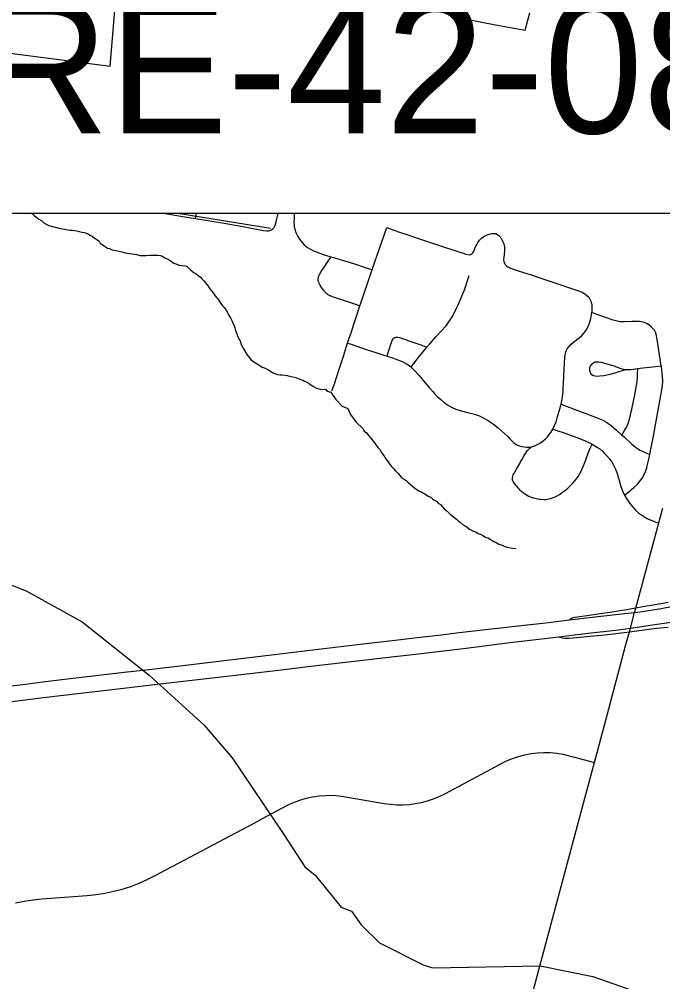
# Model space of a CAD drawing. Extents: x -1.4 to 35.4, y 0 to 22.
# Drawn here: x 13.096 to 13.773, y 17.502 to 18.515 of the extents above; entities that cross this region are included whole.
import ezdxf

# ---------------------------------------------------------------- set-up
doc = ezdxf.new("R2010")
doc.units = 0
for name, color, linetype in [('GM_X_City_Street', 7, 'Continuous'), ('GM_X_County_Road', 7, 'Continuous'), ('GM_X_County_Text', 7, 'Continuous'), ('GM_X_Interchange_Ramps', 7, 'Continuous'), ('GM_X_Minor_River', 7, 'Continuous'), ('GM_X_Rail_Line', 7, 'Continuous'), ('GM_X_US_Route', 7, 'Continuous'), ('SH_Data', 7, 'Continuous')]:
    doc.layers.add(name, color=color, linetype=linetype)

msp = doc.modelspace()

# ---------------------------------------------------------------- linework, layer by layer
at = {"layer": 'GM_X_City_Street'}
for points in [[(13.2473, 18.3109), (13.2678, 18.3076), (13.2813, 18.3053), (13.3115, 18.3004), (13.3349, 18.2962), (13.3528, 18.2927), (13.3562, 18.2923), (13.3582, 18.2923), (13.3595, 18.2926), (13.3612, 18.2933), (13.3627, 18.2943), (13.3641, 18.2958), (13.365, 18.2979), (13.3658, 18.3005), (13.3681, 18.3109)], [(13.2813, 18.3053), (13.2816, 18.3066), (13.2823, 18.3109)], [(13.3855, 18.3109), (13.3852, 18.3088), (13.3849, 18.3051), (13.3847, 18.3015), (13.3849, 18.2987), (13.3852, 18.2964), (13.386, 18.2931), (13.3864, 18.2915), (13.3874, 18.2892), (13.3888, 18.2864), (13.3906, 18.2835), (13.3919, 18.2817), (13.3933, 18.2802), (13.3956, 18.2777), (13.3974, 18.2763), (13.3991, 18.2749), (13.4028, 18.2726), (13.4053, 18.2713), (13.4083, 18.2701), (13.4155, 18.2675), (13.4236, 18.2651)], [(13.4671, 18.2515), (13.4699, 18.2598), (13.4747, 18.2739), (13.4824, 18.2957)], [(13.4824, 18.2957), (13.4898, 18.2931), (13.4957, 18.2911), (13.5037, 18.2884), (13.5139, 18.2849), (13.5326, 18.2787), (13.5433, 18.2752), (13.5519, 18.2724), (13.5594, 18.2699), (13.5631, 18.2687), (13.5656, 18.2678), (13.5679, 18.2673), (13.5695, 18.2672), (13.5705, 18.2673), (13.5713, 18.2677), (13.5721, 18.2683), (13.5727, 18.2689), (13.5736, 18.2704), (13.5748, 18.2728), (13.5758, 18.2754), (13.5768, 18.2773), (13.5782, 18.28), (13.58, 18.2824), (13.581, 18.2837), (13.5822, 18.2848), (13.5845, 18.2864), (13.5859, 18.2871), (13.5874, 18.2878), (13.5891, 18.2886), (13.5904, 18.289), (13.5915, 18.2892), (13.5929, 18.2895), (13.5941, 18.2896), (13.5973, 18.2897)], [(13.5973, 18.2897), (13.5991, 18.2886), (13.6004, 18.2875), (13.6014, 18.2866), (13.6021, 18.2855), (13.6029, 18.2845), (13.604, 18.2825), (13.6047, 18.2809), (13.6056, 18.2786), (13.6062, 18.2756), (13.6065, 18.2737), (13.6065, 18.2725), (13.6064, 18.271), (13.6055, 18.2642), (13.6054, 18.2622), (13.6057, 18.2602), (13.6064, 18.2582), (13.6071, 18.257), (13.608, 18.2559), (13.6087, 18.2553), (13.6097, 18.2545), (13.6111, 18.2537), (13.6136, 18.2527), (13.6208, 18.2504), (13.6343, 18.246), (13.6478, 18.2414), (13.6655, 18.2355), (13.6714, 18.2335), (13.6791, 18.231), (13.6831, 18.2296), (13.6881, 18.2277), (13.6908, 18.2262), (13.6927, 18.2248), (13.6948, 18.2228), (13.6954, 18.222)], [(13.4236, 18.2651), (13.4196, 18.2592), (13.4182, 18.2572), (13.4155, 18.2531), (13.4139, 18.2505), (13.4116, 18.2468), (13.411, 18.2456), (13.4105, 18.2444), (13.4102, 18.2434), (13.41, 18.2423), (13.41, 18.2412), (13.4101, 18.2403), (13.4103, 18.2393), (13.4106, 18.2385), (13.4111, 18.2371), (13.4122, 18.235), (13.4138, 18.2325), (13.415, 18.2309), (13.4163, 18.2292), (13.4183, 18.2272), (13.4193, 18.2263), (13.4203, 18.2255), (13.4218, 18.2247), (13.4234, 18.224), (13.4272, 18.2226), (13.4368, 18.2194), (13.4452, 18.2165), (13.4517, 18.2143), (13.4542, 18.2134)], [(13.4236, 18.2651), (13.428, 18.2638), (13.4357, 18.2616), (13.4417, 18.2597), (13.4497, 18.2572), (13.4577, 18.2546), (13.463, 18.2528), (13.4671, 18.2515)], [(13.4542, 18.2134), (13.4552, 18.2161), (13.4588, 18.2267), (13.4629, 18.239), (13.4671, 18.2515)], [(13.5247, 18.17), (13.5277, 18.1735), (13.5341, 18.1808), (13.5403, 18.1874), (13.544, 18.1913), (13.5452, 18.1927), (13.5464, 18.1943), (13.5492, 18.1986), (13.5515, 18.2022), (13.5532, 18.2053), (13.5544, 18.2078), (13.5556, 18.2103), (13.5576, 18.2146), (13.5608, 18.2218), (13.5623, 18.2253), (13.5641, 18.2303), (13.5656, 18.2346), (13.5673, 18.2399), (13.5691, 18.2453)], [(13.6983, 18.2063), (13.6985, 18.2076), (13.6986, 18.2098), (13.6986, 18.2121), (13.6984, 18.2145), (13.6979, 18.2164), (13.6975, 18.2178), (13.6965, 18.22), (13.6954, 18.222)], [(13.4412, 18.1742), (13.4425, 18.1784), (13.4452, 18.1861), (13.4478, 18.1941), (13.4505, 18.2024), (13.4542, 18.2134)], [(13.6659, 18.1099), (13.6667, 18.1133), (13.6675, 18.1177), (13.668, 18.1229), (13.6682, 18.1267), (13.6685, 18.1322), (13.6688, 18.1398), (13.6693, 18.1528), (13.6699, 18.1596), (13.6702, 18.1615), (13.6705, 18.1634), (13.6713, 18.1659), (13.6724, 18.1683), (13.6739, 18.1704), (13.6761, 18.1728), (13.679, 18.1752), (13.6848, 18.1796), (13.6876, 18.1821), (13.6901, 18.1848), (13.6923, 18.1879), (13.6939, 18.1909), (13.6956, 18.1952), (13.697, 18.2001), (13.6979, 18.2044), (13.6983, 18.2063)], [(13.7713, 18.1501), (13.767, 18.178), (13.7659, 18.1834), (13.7651, 18.1857), (13.764, 18.1877), (13.7625, 18.1895), (13.7604, 18.1917), (13.7582, 18.1934), (13.7566, 18.1944), (13.755, 18.1952), (13.7533, 18.1958), (13.7504, 18.1965), (13.7482, 18.1968), (13.7462, 18.1969), (13.7407, 18.1968), (13.7325, 18.1964), (13.7302, 18.1965), (13.728, 18.1967), (13.7262, 18.1969), (13.7237, 18.1975), (13.7208, 18.1984), (13.7147, 18.2004), (13.7035, 18.2044), (13.6983, 18.2063)], [(13.4829, 18.1603), (13.4841, 18.1643), (13.4854, 18.1684), (13.4865, 18.172), (13.4884, 18.1776), (13.489, 18.1786), (13.4898, 18.1795), (13.4909, 18.18), (13.4921, 18.1803), (13.4939, 18.1803), (13.4957, 18.18), (13.4991, 18.1789), (13.5002, 18.1785), (13.5025, 18.1778), (13.5048, 18.177), (13.5077, 18.1759), (13.5171, 18.1727), (13.5247, 18.17)], [(13.4248, 18.124), (13.4274, 18.1314), (13.4295, 18.1378), (13.4329, 18.1479), (13.4351, 18.155), (13.4373, 18.1616), (13.4399, 18.1698), (13.4412, 18.1742)], [(13.4412, 18.1742), (13.444, 18.1733), (13.4568, 18.1688), (13.4803, 18.1612), (13.4829, 18.1603)], [(13.508, 18.1489), (13.5095, 18.1508), (13.512, 18.154), (13.5154, 18.1586), (13.5215, 18.1661), (13.5247, 18.17)], [(13.4829, 18.1603), (13.4897, 18.1582), (13.4947, 18.1563), (13.4978, 18.1551), (13.5001, 18.154), (13.5028, 18.1526), (13.5049, 18.1514), (13.5073, 18.1495), (13.508, 18.1489)], [(13.508, 18.1489), (13.5096, 18.1474), (13.5119, 18.1451), (13.5161, 18.1405), (13.5196, 18.1363), (13.5229, 18.1322), (13.527, 18.1273), (13.5306, 18.1235), (13.5327, 18.1212), (13.5356, 18.118), (13.5392, 18.1147), (13.5424, 18.112), (13.5457, 18.1096), (13.5488, 18.1077), (13.5513, 18.1065), (13.5553, 18.1046), (13.5606, 18.1029), (13.5675, 18.1012), (13.5734, 18.0998), (13.5758, 18.0991), (13.5778, 18.0984), (13.5809, 18.0971), (13.5846, 18.0953), (13.5886, 18.0929), (13.5948, 18.0887), (13.5998, 18.0849), (13.603, 18.0822), (13.6067, 18.0788), (13.6098, 18.0757), (13.6117, 18.0736), (13.6141, 18.0712), (13.6158, 18.0696), (13.6181, 18.0679), (13.6201, 18.0667), (13.6221, 18.0659), (13.6247, 18.0653), (13.6269, 18.0648), (13.6294, 18.0646), (13.6317, 18.0645), (13.6345, 18.0646)], [(13.7321, 18.1458), (13.7234, 18.1429), (13.7176, 18.1412), (13.7109, 18.1398), (13.7065, 18.1392), (13.7035, 18.139), (13.7016, 18.1392), (13.6999, 18.1398), (13.6983, 18.1408), (13.6972, 18.1423), (13.6964, 18.144), (13.696, 18.1458), (13.6961, 18.1477), (13.6966, 18.1495), (13.6975, 18.1511), (13.6987, 18.1525), (13.7002, 18.1536), (13.7019, 18.1543), (13.7038, 18.1546), (13.7056, 18.1545), (13.7081, 18.154), (13.7212, 18.1501), (13.7276, 18.1478), (13.7312, 18.1466), (13.733, 18.1463), (13.7349, 18.1462), (13.7372, 18.1463), (13.7392, 18.1465), (13.7466, 18.1474)], [(13.7466, 18.1474), (13.7491, 18.1477), (13.7651, 18.1495), (13.7713, 18.1501)], [(13.7592, 18.057), (13.7607, 18.0643), (13.7628, 18.0746), (13.7713, 18.1211), (13.7724, 18.129), (13.7728, 18.1345), (13.7726, 18.1394), (13.7714, 18.1492), (13.7713, 18.1501)], [(13.7298, 18.0774), (13.7326, 18.0822), (13.7346, 18.0856), (13.7356, 18.0879), (13.7367, 18.0904), (13.7378, 18.094), (13.7403, 18.1046), (13.7434, 18.1198), (13.7458, 18.1333), (13.7463, 18.1382), (13.7464, 18.1419), (13.7466, 18.1474)], [(13.6572, 18.0836), (13.6591, 18.0875), (13.6606, 18.0914), (13.6619, 18.0955), (13.6646, 18.105), (13.6657, 18.1089), (13.6659, 18.1099)], [(13.6659, 18.1099), (13.6721, 18.1075), (13.6825, 18.1035), (13.6965, 18.0982), (13.704, 18.0955), (13.7092, 18.0933), (13.712, 18.0919), (13.7141, 18.0906), (13.7186, 18.0874), (13.7243, 18.0826), (13.7298, 18.0774)], [(13.6345, 18.0646), (13.6357, 18.0652), (13.6388, 18.0665), (13.6414, 18.0676), (13.6431, 18.0684), (13.6447, 18.0694), (13.647, 18.0711), (13.6496, 18.0734), (13.6518, 18.0757), (13.6535, 18.0779), (13.6551, 18.0802), (13.6572, 18.0836)], [(13.6572, 18.0836), (13.6625, 18.0818), (13.6679, 18.0801), (13.6767, 18.0769), (13.6825, 18.0748), (13.6853, 18.0736), (13.6912, 18.0713), (13.6963, 18.0689), (13.6985, 18.0677)], [(13.7298, 18.0774), (13.7321, 18.0754), (13.7402, 18.0677), (13.7441, 18.0646), (13.7472, 18.0625), (13.7486, 18.0616), (13.7505, 18.0607), (13.7545, 18.059), (13.7592, 18.057)], [(13.6148, 18.0296), (13.6154, 18.028), (13.6165, 18.0265), (13.6188, 18.0236), (13.62, 18.0222), (13.6226, 18.0195), (13.6244, 18.018), (13.6262, 18.0165), (13.6285, 18.0151), (13.6313, 18.0135), (13.6343, 18.0121), (13.6367, 18.0113), (13.6397, 18.0105), (13.6433, 18.01), (13.6445, 18.0098), (13.6477, 18.0095), (13.6499, 18.0096), (13.6528, 18.0101), (13.6546, 18.0105), (13.657, 18.0113), (13.6604, 18.0128), (13.6641, 18.0149), (13.6674, 18.0171), (13.671, 18.0197), (13.6731, 18.0215), (13.6757, 18.0241), (13.6779, 18.0265), (13.6805, 18.0293), (13.682, 18.0311), (13.6838, 18.0337), (13.6852, 18.0361), (13.6866, 18.0388), (13.6877, 18.041), (13.6892, 18.0443), (13.6909, 18.0483), (13.6923, 18.0524), (13.6943, 18.0582), (13.6953, 18.0611), (13.6964, 18.0634), (13.6985, 18.0677)], [(13.6985, 18.0677), (13.7015, 18.0661), (13.7043, 18.0644), (13.7066, 18.0627), (13.7097, 18.0601), (13.7116, 18.0581), (13.7138, 18.0558), (13.7171, 18.0519), (13.7196, 18.0483), (13.7215, 18.045), (13.7231, 18.0416), (13.725, 18.0369), (13.7269, 18.0296), (13.7288, 18.0231), (13.7305, 18.0185), (13.7323, 18.0146), (13.7327, 18.0139)], [(13.6148, 18.0296), (13.6148, 18.0321), (13.6151, 18.0341), (13.6155, 18.0354), (13.6161, 18.0365), (13.6188, 18.0413), (13.6223, 18.0475), (13.6232, 18.049), (13.6244, 18.0511), (13.6272, 18.0558), (13.6291, 18.059), (13.6305, 18.061), (13.6323, 18.0629), (13.6333, 18.0638), (13.6345, 18.0646)], [(13.7327, 18.0139), (13.7375, 18.018), (13.7427, 18.0224), (13.7462, 18.0258), (13.7487, 18.0287), (13.7502, 18.0306), (13.7515, 18.0324), (13.7531, 18.0354), (13.7542, 18.038), (13.7553, 18.0407), (13.756, 18.0428), (13.7566, 18.0448), (13.7582, 18.052), (13.7592, 18.057)], [(13.7327, 18.0139), (13.7349, 18.0098), (13.7381, 18.0053), (13.7416, 18.0011), (13.7441, 17.9984), (13.7478, 17.9952), (13.7518, 17.9924), (13.7565, 17.9896), (13.7602, 17.9878), (13.7633, 17.9866), (13.7657, 17.9858), (13.7687, 17.9849)]]:
    msp.add_lwpolyline(points, dxfattribs=at)
at = {"layer": 'GM_X_County_Road'}
for p, q in [((13.7009, 17.7327), (13.7128, 17.7772)), ((13.6908, 17.695), (13.7009, 17.7327)), ((13.6358, 17.4895), (13.6908, 17.695))]:
    msp.add_line(p, q, dxfattribs=at)
for points in [[(13.7687, 17.9849), (13.7726, 17.9994), (13.7729, 18.0004)], [(13.7128, 17.7772), (13.734, 17.8567), (13.7377, 17.8703), (13.7388, 17.8742), (13.7432, 17.8907), (13.7444, 17.8951), (13.7687, 17.9849)], [(13.3509, 17.6732), (13.3781, 17.6877), (13.3845, 17.6906), (13.391, 17.693), (13.3977, 17.695), (13.4045, 17.6965), (13.4114, 17.6975), (13.4184, 17.698), (13.4253, 17.6981), (13.4323, 17.6976), (13.4392, 17.6966), (13.4799, 17.6895), (13.4864, 17.6886), (13.493, 17.6881), (13.4995, 17.6881), (13.5061, 17.6885), (13.5126, 17.6893), (13.519, 17.6906), (13.5254, 17.6923), (13.5316, 17.6944), (13.5376, 17.6969), (13.5435, 17.6998), (13.6025, 17.7314), (13.6085, 17.7344), (13.6148, 17.737), (13.6212, 17.7391), (13.6277, 17.7408), (13.6343, 17.742), (13.641, 17.7428), (13.6478, 17.7431), (13.6545, 17.743), (13.6613, 17.7424), (13.6679, 17.7413), (13.6745, 17.7398), (13.6787, 17.7387), (13.7009, 17.7327)], [(13.0917, 17.5849), (13.1009, 17.5868), (13.1102, 17.5882), (13.1195, 17.5892), (13.1674, 17.5927), (13.1767, 17.5937), (13.186, 17.5951), (13.1952, 17.597), (13.2042, 17.5994), (13.2132, 17.6022), (13.2219, 17.6056), (13.2305, 17.6093), (13.2389, 17.6135), (13.3422, 17.6685), (13.3509, 17.6732)]]:
    msp.add_lwpolyline(points, dxfattribs=at)
at = {"layer": 'GM_X_County_Text'}
for points in [[(12.8208, 18.5448), (12.8018, 18.4604), (12.808, 18.4592), (12.8798, 18.4454), (13.0275, 18.4169), (13.0426, 18.4851), (13.1916, 18.4658), (13.2013, 18.5834)], [(13.5645, 18.5154), (13.5968, 18.5093), (13.6281, 18.5035), (13.633, 18.522)]]:
    msp.add_lwpolyline(points, dxfattribs=at)
at = {"layer": 'GM_X_Interchange_Ramps'}
for points in [[(13.7785, 17.9009), (13.7648, 17.8985), (13.7519, 17.8964), (13.7444, 17.8951), (13.7326, 17.893), (13.717, 17.8905), (13.6831, 17.8858), (13.6799, 17.8853), (13.6776, 17.8847), (13.6748, 17.8827)], [(13.6634, 17.8649), (13.6669, 17.8639), (13.6698, 17.8635), (13.6743, 17.8635), (13.686, 17.8645), (13.6964, 17.8656), (13.7119, 17.8672), (13.7377, 17.8703), (13.7402, 17.8706), (13.7661, 17.8739), (13.7785, 17.8751)]]:
    msp.add_lwpolyline(points, dxfattribs=at)
at = {"layer": 'GM_X_Minor_River'}
for points in [[(13.1087, 18.3109), (13.1097, 18.3101), (13.1119, 18.3081), (13.1146, 18.3062), (13.1165, 18.3047), (13.1195, 18.3028), (13.1217, 18.3008), (13.124, 18.2993), (13.127, 18.2981), (13.1304, 18.297), (13.1338, 18.2962), (13.1376, 18.295), (13.1433, 18.2942), (13.1467, 18.2934), (13.1494, 18.293), (13.1516, 18.293), (13.1539, 18.2926), (13.1565, 18.2922), (13.1588, 18.2918), (13.1618, 18.291), (13.1641, 18.2906), (13.1675, 18.2894), (13.1702, 18.2879), (13.1724, 18.2867), (13.1754, 18.2844), (13.1773, 18.2833), (13.18, 18.2814), (13.1811, 18.2794), (13.183, 18.2779), (13.1864, 18.2756), (13.1886, 18.2741), (13.1909, 18.2737), (13.1935, 18.2725), (13.1973, 18.2717), (13.2011, 18.2709), (13.2037, 18.2701), (13.2072, 18.2693), (13.217, 18.2677), (13.2193, 18.2673), (13.223, 18.2665), (13.2276, 18.2665), (13.2295, 18.2665), (13.2333, 18.2668), (13.2359, 18.2668), (13.2382, 18.2668), (13.2416, 18.2668), (13.2443, 18.2664), (13.2462, 18.2656), (13.2488, 18.264), (13.2514, 18.2629), (13.2545, 18.261), (13.2586, 18.2583), (13.2616, 18.2571), (13.2639, 18.2563), (13.2673, 18.2559), (13.2703, 18.2555), (13.2722, 18.2551), (13.2764, 18.2509), (13.2798, 18.2482), (13.2816, 18.2474), (13.2839, 18.2455), (13.2865, 18.2436), (13.288, 18.2417), (13.2899, 18.2398), (13.2944, 18.234), (13.2963, 18.2314), (13.2978, 18.2294), (13.2997, 18.2272), (13.3012, 18.2249), (13.303, 18.2226), (13.3049, 18.2206), (13.3064, 18.218), (13.3079, 18.2157), (13.3098, 18.2134), (13.3113, 18.2115), (13.3139, 18.2084), (13.3154, 18.2054), (13.3165, 18.2027), (13.3184, 18.2), (13.3195, 18.1981), (13.321, 18.1947), (13.3218, 18.1924), (13.3225, 18.1901), (13.3232, 18.1875), (13.3247, 18.184), (13.3258, 18.1806), (13.3269, 18.1787)], [(13.3269, 18.1787), (13.3281, 18.1764), (13.3292, 18.1726), (13.3314, 18.1688), (13.3352, 18.1623), (13.3393, 18.157), (13.3427, 18.1546), (13.348, 18.1512), (13.3513, 18.1489), (13.3544, 18.1477), (13.3585, 18.1458), (13.3612, 18.1439), (13.363, 18.1427), (13.3653, 18.1419), (13.3676, 18.1411), (13.3702, 18.1407), (13.3725, 18.1407), (13.3752, 18.1403), (13.3778, 18.1399), (13.3801, 18.1395), (13.3835, 18.1387), (13.3869, 18.1379), (13.3899, 18.1364), (13.3941, 18.1352), (13.396, 18.1341), (13.3978, 18.1333), (13.4009, 18.1317), (13.4027, 18.1302), (13.4054, 18.1283), (13.408, 18.1271), (13.4099, 18.1263), (13.4126, 18.1256), (13.4152, 18.1252), (13.4179, 18.1255), (13.4197, 18.1236), (13.4235, 18.1224), (13.4288, 18.1148), (13.4355, 18.1079), (13.4416, 18.1052), (13.4442, 18.0991), (13.4498, 18.0914), (13.4577, 18.0838), (13.4588, 18.0815), (13.4611, 18.0796), (13.4637, 18.0765), (13.4652, 18.0746), (13.4675, 18.0719), (13.469, 18.07), (13.4705, 18.0677), (13.472, 18.0658), (13.4735, 18.0639), (13.475, 18.062), (13.4768, 18.0589), (13.4783, 18.057), (13.4798, 18.0551), (13.481, 18.0528), (13.4828, 18.0505), (13.4843, 18.0486), (13.4858, 18.0463), (13.4873, 18.0444), (13.4892, 18.0425), (13.4918, 18.0398), (13.4945, 18.0368), (13.4975, 18.0329), (13.5009, 18.031), (13.5028, 18.0295), (13.5046, 18.0276), (13.5076, 18.0253), (13.5118, 18.0218), (13.5156, 18.0191), (13.5193, 18.0172), (13.5235, 18.0149), (13.5261, 18.013), (13.5288, 18.0118), (13.5306, 18.0103), (13.5325, 18.0087), (13.5348, 18.0076), (13.5367, 18.0056), (13.5389, 18.0041), (13.5412, 18.0018), (13.5431, 17.9995), (13.5461, 17.9972), (13.5491, 17.9941), (13.5559, 17.9888), (13.5577, 17.9872), (13.5596, 17.9857), (13.563, 17.983), (13.5649, 17.9819), (13.5668, 17.9807), (13.5694, 17.9784), (13.5717, 17.9772), (13.5736, 17.9761), (13.5758, 17.9753), (13.5792, 17.9734), (13.5811, 17.973), (13.5834, 17.9715), (13.5864, 17.9699), (13.5891, 17.9691), (13.5909, 17.9676), (13.5932, 17.9664), (13.5951, 17.9653)], [(13.5951, 17.9653), (13.5977, 17.9641), (13.6004, 17.9626), (13.6038, 17.9614), (13.6068, 17.9602), (13.6094, 17.9595), (13.6125, 17.9587), (13.6147, 17.9583), (13.6182, 17.9579), (13.6182, 17.9579)], [(13.0596, 17.9302), (13.103, 17.9135), (13.1621, 17.8806), (13.2325, 17.8246), (13.2904, 17.772), (13.3198, 17.7377), (13.3743, 17.657), (13.3961, 17.6228), (13.4073, 17.6139), (13.4345, 17.5804), (13.4454, 17.576), (13.4554, 17.5618), (13.4748, 17.5428), (13.5208, 17.5196), (13.5306, 17.5164), (13.6438, 17.5186), (13.6994, 17.5074), (13.7545, 17.4882)]]:
    msp.add_lwpolyline(points, dxfattribs=at)
at = {"layer": 'GM_X_Rail_Line'}
msp.add_line((13.2625, 18.3109), (13.36, 18.295), dxfattribs=at)
at = {"layer": 'GM_X_US_Route'}
for points in [[(13.068, 17.8112), (13.0995, 17.8148), (13.1205, 17.8174), (13.1433, 17.8202), (13.1883, 17.8256), (13.2032, 17.8273), (13.2322, 17.8306), (13.2532, 17.8331), (13.3612, 17.846), (13.4074, 17.8515), (13.4636, 17.8582), (13.4914, 17.8614), (13.5204, 17.8648), (13.5371, 17.8667), (13.5587, 17.8694), (13.5926, 17.8734), (13.6269, 17.8773), (13.6499, 17.8798), (13.6748, 17.8827), (13.7078, 17.8866), (13.7294, 17.889), (13.7432, 17.8907), (13.7489, 17.8914), (13.7712, 17.8949), (13.7946, 17.8992)], [(13.6744, 17.8663), (13.6945, 17.8687), (13.7231, 17.8721), (13.7388, 17.8742), (13.7463, 17.8752), (13.7597, 17.8771), (13.7867, 17.8812), (13.8026, 17.884), (13.8185, 17.8872), (13.8195, 17.8874)], [(12.9473, 17.7806), (12.9722, 17.7833), (13.0174, 17.7886), (13.08, 17.7959), (13.1214, 17.801), (13.1996, 17.8103), (13.2467, 17.8158), (13.2868, 17.8203), (13.3686, 17.8298), (13.3998, 17.8336), (13.4873, 17.844), (13.5031, 17.8458), (13.5158, 17.8472), (13.5659, 17.853), (13.6119, 17.8588), (13.6634, 17.8649), (13.6744, 17.8663)]]:
    msp.add_lwpolyline(points, dxfattribs=at)
at = {"layer": 'SH_Data'}
msp.add_lwpolyline([(14.1312, 18.6309), (12.8612, 18.6309), (12.8612, 18.5134), (12.2585, 18.0339), (12.8612, 18.3909), (12.8612, 18.3109), (14.1312, 18.3109)], close=True, dxfattribs=at)

# ---------------------------------------------------------------- texts
msp.add_text('GRE-42-0825', height=0.14, dxfattribs=at).set_placement((12.9093, 18.3951))

doc.saveas('drawing.dxf')
